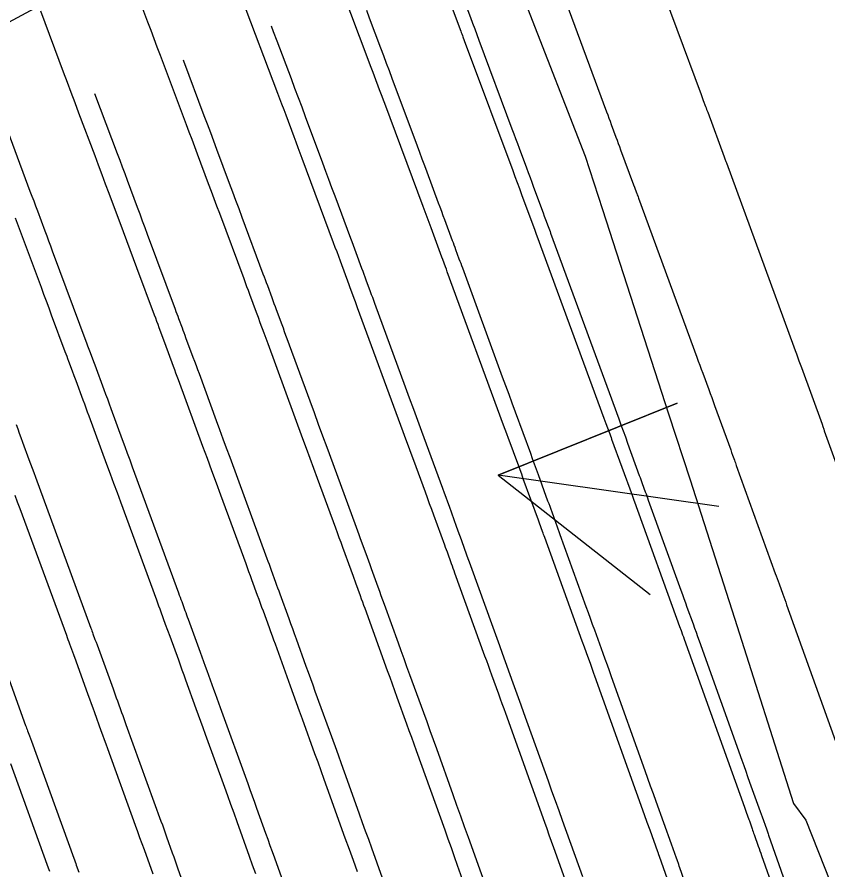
# Model space of a CAD drawing. Extents: x 954385 to 988206, y 1868364 to 1924553.
# Drawn here: x 957835.32 to 957860.52, y 1919857.64 to 1919884.14 of the extents above; entities that cross this region are included whole.
import ezdxf

# ---------------------------------------------------------------- set-up
doc = ezdxf.new("R2010")
doc.units = 0
for name, color, linetype in [('16', 7, 'Continuous'), ('26', 7, 'Continuous'), ('6', 7, 'Continuous'), ('7', 7, 'Continuous'), ('Default', 7, 'Continuous')]:
    doc.layers.add(name, color=color, linetype=linetype)

msp = doc.modelspace()

# ---------------------------------------------------------------- linework, layer by layer
at = {"layer": '16'}
for points in [[(957845.213, 1919899.447), (957846.229, 1919896.789), (957848.704, 1919890.598), (957849.094, 1919889.63), (957851.185, 1919884.41), (957852.973, 1919879.813), (957853.512, 1919878.161), (957855.57, 1919871.813), (957856.234, 1919869.762), (957857.616, 1919865.464), (957859.448, 1919859.704), (957859.833, 1919859.181), (957862.289, 1919852.983), (957863.576, 1919849.977), (957864.912, 1919846.84), (957868.146, 1919840.9), (957868.505, 1919840.508), (957869.999, 1919838.882), (957873.079, 1919835.511), (957875.987, 1919831.845), (957877.16, 1919829.804), (957873.893, 1919821.72), (957874.199, 1919820.14), (957875.028, 1919815.086)], [(957847.348, 1919888.376), (957849.109, 1919883.701), (957849.126, 1919883.656), (957849.143, 1919883.611), (957849.16, 1919883.566), (957849.177, 1919883.521), (957849.261, 1919883.295), (957849.311, 1919883.16), (957850.723, 1919879.372), (957850.793, 1919879.185), (957850.863, 1919878.998), (957850.932, 1919878.812), (957851.001, 1919878.625), (957851.411, 1919877.518), (957851.458, 1919877.391), (957851.476, 1919877.344), (957853.559, 1919871.675), (957853.619, 1919871.512), (957853.719, 1919871.24), (957853.739, 1919871.185), (957853.759, 1919871.131), (957853.779, 1919871.076), (957853.799, 1919871.022), (957854.434, 1919869.281), (957854.489, 1919869.128), (957854.508, 1919869.077), (957855.91, 1919865.204), (957855.958, 1919865.074), (957856.005, 1919864.943), (957856.029, 1919864.877), (957856.052, 1919864.812), (957857.925, 1919859.587), (957857.98, 1919859.433), (957858.063, 1919859.202), (957858.077, 1919859.162), (957858.165, 1919858.913), (957858.18, 1919858.871), (957858.195, 1919858.828), (957858.21, 1919858.785), (957858.225, 1919858.742), (957858.354, 1919858.382), (957858.38, 1919858.307), (957858.407, 1919858.233), (957858.433, 1919858.158), (957858.459, 1919858.084), (957860.47, 1919852.397)], [(957855.598, 1919857.175), (957855.286, 1919858.057), (957855.269, 1919858.106), (957855.243, 1919858.178), (957855.234, 1919858.202), (957854.991, 1919858.88), (957854.907, 1919859.115), (957854.824, 1919859.349), (957853.279, 1919863.656), (957853.247, 1919863.747), (957853.214, 1919863.838), (957853.182, 1919863.929), (957853.149, 1919864.019), (957853.018, 1919864.382), (957852.952, 1919864.563), (957852.886, 1919864.745), (957851.718, 1919867.971), (957851.702, 1919868.015), (957851.686, 1919868.06), (957851.67, 1919868.104), (957851.653, 1919868.149), (957851.556, 1919868.415), (957851.524, 1919868.504), (957851.053, 1919869.795), (957851.003, 1919869.934), (957850.952, 1919870.073), (957850.901, 1919870.212), (957850.85, 1919870.351), (957850.646, 1919870.907), (957850.595, 1919871.046), (957850.544, 1919871.185), (957850.493, 1919871.323), (957850.442, 1919871.462), (957848.691, 1919876.225), (957848.663, 1919876.3), (957848.636, 1919876.375), (957848.552, 1919876.601), (957848.524, 1919876.676), (957848.186, 1919877.589), (957848.125, 1919877.754), (957848.064, 1919877.919), (957848.002, 1919878.083), (957847.941, 1919878.248), (957846.747, 1919881.45), (957846.707, 1919881.557), (957846.668, 1919881.663), (957846.628, 1919881.77), (957846.588, 1919881.877), (957846.429, 1919882.304), (957846.389, 1919882.411), (957846.349, 1919882.518), (957846.309, 1919882.625), (957846.269, 1919882.732), (957844.825, 1919886.564)], [(957849.582, 1919856.188), (957849.014, 1919857.775), (957848.916, 1919858.049), (957848.818, 1919858.323), (957848.719, 1919858.597), (957848.621, 1919858.871), (957847.734, 1919861.345), (957847.66, 1919861.552), (957847.586, 1919861.759), (957847.511, 1919861.965), (957847.437, 1919862.172), (957847.138, 1919862.998), (957847.063, 1919863.205), (957846.988, 1919863.412), (957846.913, 1919863.618), (957846.838, 1919863.825), (957846.139, 1919865.757), (957846.102, 1919865.857), (957846.066, 1919865.956), (957846.03, 1919866.056), (957845.994, 1919866.155), (957845.849, 1919866.553), (957845.777, 1919866.751), (957845.705, 1919866.95), (957845.447, 1919867.657), (957845.392, 1919867.808), (957845.337, 1919867.959), (957845.282, 1919868.109), (957845.226, 1919868.26), (957844.659, 1919869.805), (957844.546, 1919870.113), (957844.433, 1919870.421), (957844.32, 1919870.728), (957844.207, 1919871.036), (957843.122, 1919873.988), (957843.092, 1919874.069), (957843.062, 1919874.15), (957843.032, 1919874.231), (957843.002, 1919874.312), (957842.882, 1919874.636), (957842.822, 1919874.798), (957842.762, 1919874.96), (957842.555, 1919875.519), (957842.51, 1919875.639), (957842.466, 1919875.759), (957842.421, 1919875.879), (957842.376, 1919875.999), (957841.619, 1919878.029), (957841.534, 1919878.26), (957841.448, 1919878.49), (957841.362, 1919878.72), (957841.276, 1919878.951), (957840.933, 1919879.872), (957840.847, 1919880.102), (957840.761, 1919880.332), (957840.675, 1919880.562), (957840.588, 1919880.792), (957839.779, 1919882.94), (957839.681, 1919883.2), (957839.583, 1919883.46), (957839.486, 1919883.72), (957839.388, 1919883.98), (957838.856, 1919885.395)], [(957852.408, 1919857.195), (957852.003, 1919858.328), (957851.933, 1919858.523), (957851.862, 1919858.719), (957851.792, 1919858.914), (957851.722, 1919859.11), (957850.507, 1919862.501), (957850.454, 1919862.649), (957850.4, 1919862.798), (957850.346, 1919862.947), (957850.293, 1919863.096), (957850.078, 1919863.69), (957850.024, 1919863.839), (957849.97, 1919863.987), (957849.916, 1919864.136), (957849.862, 1919864.285), (957848.928, 1919866.864), (957848.902, 1919866.936), (957848.876, 1919867.008), (957848.85, 1919867.08), (957848.824, 1919867.152), (957848.693, 1919867.511), (957848.64, 1919867.655), (957848.614, 1919867.727), (957848.275, 1919868.658), (957848.21, 1919868.837), (957848.144, 1919869.016), (957848.079, 1919869.195), (957848.013, 1919869.374), (957847.652, 1919870.356), (957847.57, 1919870.579), (957847.488, 1919870.803), (957847.406, 1919871.026), (957847.324, 1919871.249), (957845.906, 1919875.106), (957845.885, 1919875.166), (957845.863, 1919875.225), (957845.841, 1919875.284), (957845.819, 1919875.344), (957845.709, 1919875.64), (957845.665, 1919875.759), (957845.643, 1919875.818), (957845.37, 1919876.554), (957845.318, 1919876.697), (957845.265, 1919876.839), (957845.212, 1919876.981), (957845.159, 1919877.124), (957844.183, 1919879.74), (957844.12, 1919879.908), (957844.058, 1919880.077), (957843.995, 1919880.245), (957843.932, 1919880.414), (957843.681, 1919881.088), (957843.618, 1919881.257), (957843.555, 1919881.425), (957843.492, 1919881.594), (957843.428, 1919881.762), (957842.302, 1919884.752)], [(957845.898, 1919857.579), (957845.773, 1919857.928), (957845.648, 1919858.277), (957845.522, 1919858.626), (957844.962, 1919860.189), (957844.867, 1919860.454), (957844.772, 1919860.719), (957844.676, 1919860.984), (957844.581, 1919861.248), (957844.193, 1919862.319), (957844.1, 1919862.577), (957844.006, 1919862.836), (957843.912, 1919863.095), (957843.819, 1919863.353), (957843.349, 1919864.651), (957843.303, 1919864.778), (957843.257, 1919864.905), (957843.211, 1919865.032), (957843.164, 1919865.158), (957842.977, 1919865.674), (957842.932, 1919865.797), (957842.887, 1919865.92), (957842.843, 1919866.042), (957842.798, 1919866.165), (957842.619, 1919866.656), (957842.574, 1919866.779), (957842.529, 1919866.901), (957842.484, 1919867.024), (957842.439, 1919867.147), (957841.656, 1919869.28), (957841.517, 1919869.659), (957841.377, 1919870.039), (957841.238, 1919870.418), (957841.098, 1919870.798), (957840.337, 1919872.869), (957840.299, 1919872.972), (957840.261, 1919873.075), (957840.223, 1919873.178), (957840.185, 1919873.28), (957840.029, 1919873.701), (957839.957, 1919873.897), (957839.884, 1919874.093), (957839.739, 1919874.484), (957839.703, 1919874.582), (957839.667, 1919874.679), (957839.631, 1919874.777), (957839.594, 1919874.875), (957839.045, 1919876.347), (957838.941, 1919876.625), (957838.838, 1919876.903), (957838.734, 1919877.181), (957838.631, 1919877.459), (957838.185, 1919878.655), (957838.076, 1919878.947), (957837.967, 1919879.239), (957837.858, 1919879.531), (957837.748, 1919879.823), (957837.247, 1919881.152), (957837.127, 1919881.47), (957837.007, 1919881.789), (957836.887, 1919882.108), (957836.767, 1919882.427), (957836.058, 1919884.314)], [(957835.265, 1919877.9), (957835.358, 1919877.653), (957836.068, 1919875.746), (957836.148, 1919875.531), (957836.228, 1919875.317), (957836.308, 1919875.102), (957836.388, 1919874.887), (957836.812, 1919873.751), (957836.84, 1919873.675), (957836.868, 1919873.6), (957836.896, 1919873.524), (957836.924, 1919873.449), (957837.036, 1919873.147), (957837.092, 1919872.996), (957837.148, 1919872.845), (957837.368, 1919872.249), (957837.414, 1919872.124), (957837.46, 1919872), (957837.506, 1919871.875), (957837.552, 1919871.75), (957838.106, 1919870.243), (957838.214, 1919869.95), (957838.322, 1919869.657), (957838.429, 1919869.364), (957838.537, 1919869.071), (957839.653, 1919866.033), (957839.687, 1919865.938), (957839.722, 1919865.844), (957839.756, 1919865.749), (957839.791, 1919865.655), (957839.929, 1919865.277), (957839.998, 1919865.088), (957840.067, 1919864.899), (957840.335, 1919864.162), (957840.391, 1919864.007), (957840.447, 1919863.853), (957840.503, 1919863.699), (957840.559, 1919863.544), (957840.88, 1919862.658), (957840.952, 1919862.459), (957841.024, 1919862.26), (957841.096, 1919862.061), (957841.168, 1919861.862), (957841.764, 1919860.216), (957841.861, 1919859.948), (957841.957, 1919859.679), (957842.054, 1919859.411), (957842.15, 1919859.143), (957842.535, 1919858.069), (957842.631, 1919857.801), (957842.728, 1919857.532)], [(957839.548, 1919857.512), (957839.279, 1919858.264), (957839.211, 1919858.452), (957839.143, 1919858.64), (957839.076, 1919858.828), (957839.008, 1919859.016), (957838.143, 1919861.405), (957838.093, 1919861.545), (957838.042, 1919861.684), (957837.992, 1919861.824), (957837.941, 1919861.964), (957837.739, 1919862.522), (957837.688, 1919862.662), (957837.637, 1919862.801), (957837.587, 1919862.941), (957837.536, 1919863.081), (957837.156, 1919864.123), (957837.084, 1919864.322), (957836.963, 1919864.654), (957836.939, 1919864.72), (957836.914, 1919864.787), (957836.89, 1919864.853), (957836.866, 1919864.919), (957835.418, 1919868.863), (957835.342, 1919869.069), (957835.266, 1919869.275)], [(957835.118, 1919860.948), (957836.252, 1919857.815), (957836.291, 1919857.708), (957836.329, 1919857.6)]]:
    msp.add_lwpolyline(points, dxfattribs=at)
at = {"layer": '26'}
for points in [[(957807.131, 1919868.928), (957927.772, 1919933.944), (957924.621, 1919928.838), (957927.772, 1919933.944), (957921.774, 1919934.12)], [(957857.131, 1919868.928), (957850.268, 1919869.9), (957855.834, 1919872.142), (957850.268, 1919869.9), (957854.992, 1919866.201)]]:
    msp.add_lwpolyline(points, dxfattribs=at)
at = {"layer": '6'}
for points in [[(957852.9, 1919857.422), (957852.273, 1919859.172), (957852.163, 1919859.477), (957852.054, 1919859.783), (957851.945, 1919860.088), (957851.835, 1919860.394), (957851.074, 1919862.525), (957850.991, 1919862.756), (957850.908, 1919862.986), (957850.825, 1919863.217), (957850.742, 1919863.447), (957850.408, 1919864.367), (957850.324, 1919864.597), (957850.241, 1919864.827), (957850.158, 1919865.058), (957850.075, 1919865.288), (957849.464, 1919866.977), (957849.424, 1919867.088), (957849.384, 1919867.198), (957849.344, 1919867.309), (957849.304, 1919867.42), (957849.143, 1919867.862), (957849.102, 1919867.973), (957849.062, 1919868.084), (957849.022, 1919868.194), (957848.982, 1919868.305), (957848.756, 1919868.927), (957848.705, 1919869.068), (957848.654, 1919869.208), (957848.602, 1919869.349), (957848.551, 1919869.489), (957847.899, 1919871.263), (957847.773, 1919871.606), (957847.647, 1919871.949), (957847.521, 1919872.291), (957847.396, 1919872.634), (957846.44, 1919875.241), (957846.406, 1919875.331), (957846.373, 1919875.421), (957846.34, 1919875.511), (957846.307, 1919875.601), (957846.173, 1919875.961), (957846.14, 1919876.051), (957846.106, 1919876.141), (957846.073, 1919876.231), (957846.04, 1919876.322), (957845.858, 1919876.812), (957845.817, 1919876.924), (957845.776, 1919877.036), (957845.734, 1919877.148), (957845.693, 1919877.26), (957845.203, 1919878.573), (957845.108, 1919878.829), (957845.013, 1919879.085), (957844.918, 1919879.341), (957844.822, 1919879.597), (957844.287, 1919881.038), (957844.178, 1919881.332), (957844.068, 1919881.626), (957843.958, 1919881.919), (957843.848, 1919882.213), (957843.406, 1919883.386), (957843.296, 1919883.679), (957843.228, 1919883.858)], [(957834.97, 1919863.834), (957835.591, 1919862.128), (957835.606, 1919862.088), (957835.621, 1919862.047), (957835.635, 1919862.006), (957835.65, 1919861.966), (957835.709, 1919861.803), (957835.738, 1919861.722), (957835.768, 1919861.641), (957837.087, 1919858.003), (957837.107, 1919857.949), (957837.126, 1919857.895), (957837.146, 1919857.841), (957837.165, 1919857.787), (957837.243, 1919857.57)]]:
    msp.add_lwpolyline(points, dxfattribs=at)
at = {"layer": '7'}
for points in [[(957855.066, 1919885.799), (957856.579, 1919881.726), (957856.613, 1919881.635), (957856.647, 1919881.544), (957856.715, 1919881.361), (957856.732, 1919881.315), (957856.749, 1919881.269), (957856.766, 1919881.224), (957856.783, 1919881.178), (957857.295, 1919879.792), (957857.318, 1919879.73), (957857.347, 1919879.651), (957857.364, 1919879.604), (957859.462, 1919873.886), (957859.501, 1919873.779), (957859.54, 1919873.673), (957859.619, 1919873.459), (957859.638, 1919873.406), (957859.658, 1919873.352), (957859.677, 1919873.299), (957859.697, 1919873.246), (957860.335, 1919871.485), (957860.359, 1919871.419), (957860.389, 1919871.336), (957860.407, 1919871.286), (957861.82, 1919867.375)], [(957849.152, 1919884.817), (957849.415, 1919884.118), (957849.48, 1919883.943), (957849.546, 1919883.769), (957849.611, 1919883.594), (957849.676, 1919883.419), (957850.701, 1919880.662), (957850.757, 1919880.511), (957850.813, 1919880.36), (957850.869, 1919880.209), (957850.925, 1919880.058), (957851.151, 1919879.453), (957851.206, 1919879.303), (957851.262, 1919879.153), (957851.318, 1919879.003), (957851.373, 1919878.852), (957851.667, 1919878.057), (957851.706, 1919877.951), (957851.746, 1919877.846), (957851.824, 1919877.634), (957851.844, 1919877.581), (957851.863, 1919877.528), (957851.883, 1919877.475), (957851.902, 1919877.422), (957853.429, 1919873.26), (957853.501, 1919873.062), (957853.574, 1919872.864), (957853.647, 1919872.666), (957853.72, 1919872.468), (957854.017, 1919871.658), (957854.087, 1919871.469), (957854.156, 1919871.28), (957854.224, 1919871.091), (957854.293, 1919870.902), (957854.658, 1919869.895), (957854.681, 1919869.832), (957854.705, 1919869.768), (957854.728, 1919869.704), (957854.751, 1919869.641), (957854.844, 1919869.386), (957854.867, 1919869.323), (957854.89, 1919869.259), (957854.913, 1919869.195), (957854.936, 1919869.132), (957855.947, 1919866.331), (957855.995, 1919866.2), (957856.042, 1919866.07), (957856.089, 1919865.939), (957856.137, 1919865.808), (957856.327, 1919865.285), (957856.374, 1919865.154), (957856.421, 1919865.023), (957856.468, 1919864.892), (957856.515, 1919864.761), (957857.84, 1919861.053), (957857.902, 1919860.882), (957857.963, 1919860.711), (957858.024, 1919860.54), (957858.085, 1919860.369), (957858.413, 1919859.455), (957858.473, 1919859.288), (957858.606, 1919858.915), (957858.65, 1919858.792), (957858.663, 1919858.757), (957858.675, 1919858.721), (957860.229, 1919854.308)], [(957852.371, 1919884.609), (957853.64, 1919881.194), (957853.676, 1919881.096), (957853.713, 1919880.998), (957853.749, 1919880.899), (957853.786, 1919880.801), (957853.933, 1919880.408), (957853.969, 1919880.309), (957854.006, 1919880.211), (957854.042, 1919880.113), (957854.078, 1919880.014), (957854.481, 1919878.925), (957854.506, 1919878.856), (957854.532, 1919878.788), (957854.583, 1919878.651), (957854.595, 1919878.616), (957854.608, 1919878.582), (957854.621, 1919878.548), (957854.633, 1919878.513), (957856.445, 1919873.573), (957856.491, 1919873.447), (957856.538, 1919873.322), (957856.584, 1919873.196), (957856.63, 1919873.07), (957856.815, 1919872.568), (957856.861, 1919872.442), (957856.907, 1919872.316), (957856.952, 1919872.19), (957856.998, 1919872.065), (957857.497, 1919870.69), (957857.526, 1919870.61), (957857.555, 1919870.53), (957857.613, 1919870.37), (957857.628, 1919870.329), (957857.643, 1919870.289), (957857.657, 1919870.249), (957857.672, 1919870.209), (957858.884, 1919866.853), (957858.913, 1919866.772), (957858.943, 1919866.691), (957858.972, 1919866.609), (957859.001, 1919866.528), (957859.119, 1919866.204), (957859.149, 1919866.122), (957859.178, 1919866.041), (957859.207, 1919865.96), (957859.236, 1919865.879), (957860.843, 1919861.382)], [(957857.196, 1919854.078), (957855.918, 1919857.707), (957855.9, 1919857.756), (957855.883, 1919857.805), (957855.83, 1919857.953), (957855.812, 1919858.002), (957855.708, 1919858.293), (957855.656, 1919858.438), (957855.179, 1919859.77), (957855.094, 1919860.008), (957855.008, 1919860.247), (957854.923, 1919860.485), (957854.838, 1919860.723), (957853.794, 1919863.643), (957853.73, 1919863.824), (957853.665, 1919864.005), (957853.6, 1919864.185), (957853.534, 1919864.366), (957853.272, 1919865.088), (957853.207, 1919865.268), (957853.142, 1919865.449), (957853.076, 1919865.629), (957853.011, 1919865.81), (957852.2, 1919868.054), (957852.169, 1919868.142), (957852.137, 1919868.229), (957852.105, 1919868.316), (957852.074, 1919868.403), (957851.947, 1919868.751), (957851.915, 1919868.839), (957851.883, 1919868.926), (957851.852, 1919869.013), (957851.82, 1919869.1), (957851.525, 1919869.915), (957851.465, 1919870.079), (957851.405, 1919870.244), (957851.344, 1919870.409), (957851.284, 1919870.573), (957850.809, 1919871.866), (957850.71, 1919872.136), (957850.611, 1919872.406), (957850.511, 1919872.676), (957850.412, 1919872.947), (957849.171, 1919876.332), (957849.145, 1919876.403), (957849.118, 1919876.475), (957849.092, 1919876.546), (957849.065, 1919876.618), (957848.959, 1919876.903), (957848.933, 1919876.975), (957848.906, 1919877.046), (957848.88, 1919877.118), (957848.854, 1919877.189), (957848.616, 1919877.832), (957848.567, 1919877.963), (957848.519, 1919878.094), (957848.47, 1919878.225), (957848.422, 1919878.356), (957848.064, 1919879.316), (957847.989, 1919879.519), (957847.913, 1919879.723), (957847.837, 1919879.926), (957847.761, 1919880.13), (957846.982, 1919882.229), (957846.894, 1919882.463), (957846.807, 1919882.697), (957846.719, 1919882.931), (957846.631, 1919883.165), (957846.279, 1919884.101), (957846.191, 1919884.335)], [(957840.48, 1919882.811), (957840.493, 1919882.778), (957841.132, 1919881.081), (957841.231, 1919880.818), (957841.329, 1919880.554), (957841.427, 1919880.291), (957841.525, 1919880.028), (957841.917, 1919878.974), (957842.015, 1919878.711), (957842.113, 1919878.448), (957842.211, 1919878.184), (957842.309, 1919877.921), (957842.964, 1919876.163), (957842.998, 1919876.07), (957843.032, 1919875.978), (957843.067, 1919875.885), (957843.101, 1919875.792), (957843.238, 1919875.422), (957843.272, 1919875.329), (957843.306, 1919875.236), (957843.341, 1919875.144), (957843.375, 1919875.051), (957843.548, 1919874.585), (957843.588, 1919874.476), (957843.628, 1919874.367), (957843.668, 1919874.258), (957843.708, 1919874.15), (957844.42, 1919872.21), (957844.552, 1919871.85), (957844.684, 1919871.491), (957844.816, 1919871.131), (957844.948, 1919870.772), (957845.818, 1919868.404), (957845.86, 1919868.288), (957845.903, 1919868.172), (957845.945, 1919868.056), (957845.988, 1919867.939), (957846.156, 1919867.474), (957846.199, 1919867.358), (957846.241, 1919867.241), (957846.283, 1919867.125), (957846.326, 1919867.009), (957846.534, 1919866.436), (957846.583, 1919866.302), (957846.631, 1919866.168), (957846.68, 1919866.034), (957846.729, 1919865.9), (957847.163, 1919864.697), (957847.252, 1919864.452), (957847.34, 1919864.206), (957847.429, 1919863.961), (957847.518, 1919863.716), (957847.949, 1919862.528), (957848.051, 1919862.248), (957848.152, 1919861.968), (957848.252, 1919861.688), (957848.353, 1919861.408), (957848.863, 1919859.981), (957848.981, 1919859.65), (957849.099, 1919859.318), (957849.218, 1919858.987), (957849.337, 1919858.656), (957850.143, 1919856.405)], [(957844.63, 1919854.372), (957843.328, 1919858.005), (957843.259, 1919858.198), (957843.19, 1919858.39), (957843.121, 1919858.583), (957843.053, 1919858.776), (957842.777, 1919859.546), (957842.708, 1919859.739), (957842.639, 1919859.932), (957842.57, 1919860.124), (957842.5, 1919860.316), (957841.643, 1919862.679), (957841.591, 1919862.821), (957841.539, 1919862.964), (957841.488, 1919863.107), (957841.436, 1919863.25), (957841.229, 1919863.822), (957841.178, 1919863.965), (957841.126, 1919864.108), (957841.074, 1919864.25), (957841.022, 1919864.393), (957840.648, 1919865.421), (957840.623, 1919865.489), (957840.598, 1919865.557), (957840.574, 1919865.625), (957840.549, 1919865.693), (957840.451, 1919865.964), (957840.426, 1919866.032), (957840.401, 1919866.1), (957840.376, 1919866.168), (957840.352, 1919866.236), (957838.911, 1919870.154), (957838.834, 1919870.365), (957838.757, 1919870.575), (957838.68, 1919870.786), (957838.602, 1919870.997), (957838.246, 1919871.968), (957838.192, 1919872.114), (957838.139, 1919872.26), (957838.085, 1919872.406), (957838.031, 1919872.552), (957837.747, 1919873.318), (957837.706, 1919873.427), (957837.666, 1919873.535), (957837.586, 1919873.753), (957837.566, 1919873.807), (957837.546, 1919873.861), (957837.526, 1919873.915), (957837.505, 1919873.97), (957836.428, 1919876.863), (957836.37, 1919877.018), (957836.313, 1919877.173), (957836.255, 1919877.328), (957836.197, 1919877.482), (957835.967, 1919878.102), (957835.91, 1919878.257), (957835.852, 1919878.412), (957835.794, 1919878.566), (957835.736, 1919878.721), (957834.566, 1919881.829)], [(957837.732, 1919881.764), (957838.434, 1919879.901), (957838.512, 1919879.692), (957838.59, 1919879.483), (957838.668, 1919879.274), (957838.746, 1919879.065), (957839.057, 1919878.228), (957839.135, 1919878.019), (957839.213, 1919877.81), (957839.29, 1919877.601), (957839.368, 1919877.392), (957840.234, 1919875.066), (957840.262, 1919874.993), (957840.289, 1919874.919), (957840.316, 1919874.846), (957840.343, 1919874.773), (957840.452, 1919874.479), (957840.479, 1919874.405), (957840.506, 1919874.332), (957840.534, 1919874.258), (957840.561, 1919874.185), (957840.789, 1919873.568), (957840.837, 1919873.441), (957840.884, 1919873.313), (957840.93, 1919873.186), (957840.977, 1919873.059), (957841.511, 1919871.603), (957841.616, 1919871.318), (957841.72, 1919871.033), (957841.825, 1919870.748), (957841.93, 1919870.463), (957843.085, 1919867.32), (957843.118, 1919867.228), (957843.152, 1919867.136), (957843.186, 1919867.044), (957843.219, 1919866.952), (957843.353, 1919866.583), (957843.386, 1919866.491), (957843.42, 1919866.399), (957843.453, 1919866.307), (957843.487, 1919866.215), (957843.764, 1919865.453), (957843.821, 1919865.296), (957843.879, 1919865.138), (957843.936, 1919864.98), (957843.993, 1919864.822), (957844.3, 1919863.973), (957844.37, 1919863.779), (957844.44, 1919863.585), (957844.51, 1919863.391), (957844.581, 1919863.197), (957845.206, 1919861.473), (957845.301, 1919861.211), (957845.395, 1919860.95), (957845.489, 1919860.688), (957845.583, 1919860.426), (957845.958, 1919859.378), (957846.051, 1919859.116), (957846.145, 1919858.854), (957846.239, 1919858.592), (957846.332, 1919858.33), (957847.387, 1919855.388)], [(957835.293, 1919871.478), (957835.344, 1919871.342), (957835.394, 1919871.206), (957835.444, 1919871.07), (957835.494, 1919870.934), (957835.693, 1919870.39), (957835.743, 1919870.254), (957835.793, 1919870.118), (957835.843, 1919869.982), (957835.893, 1919869.846), (957837.618, 1919865.151), (957837.634, 1919865.108), (957837.65, 1919865.064), (957837.666, 1919865.02), (957837.682, 1919864.977), (957837.745, 1919864.802), (957837.777, 1919864.715), (957837.809, 1919864.628), (957838.307, 1919863.261), (957838.34, 1919863.169), (957838.373, 1919863.077), (957838.407, 1919862.986), (957838.44, 1919862.894), (957838.572, 1919862.527), (957838.605, 1919862.435), (957838.639, 1919862.343), (957838.672, 1919862.251), (957838.705, 1919862.16), (957839.794, 1919859.16), (957839.838, 1919859.037), (957839.883, 1919858.913), (957839.927, 1919858.79), (957839.971, 1919858.667), (957840.148, 1919858.173), (957840.192, 1919858.049), (957840.236, 1919857.926), (957840.28, 1919857.803), (957840.324, 1919857.679), (957841.874, 1919853.355)]]:
    msp.add_lwpolyline(points, dxfattribs=at)
at = {"layer": 'Default'}
msp.add_arc((956871.597, 1919501.221), 996.448, 12.648055, 34.075074, dxfattribs=at)

doc.saveas('drawing.dxf')
